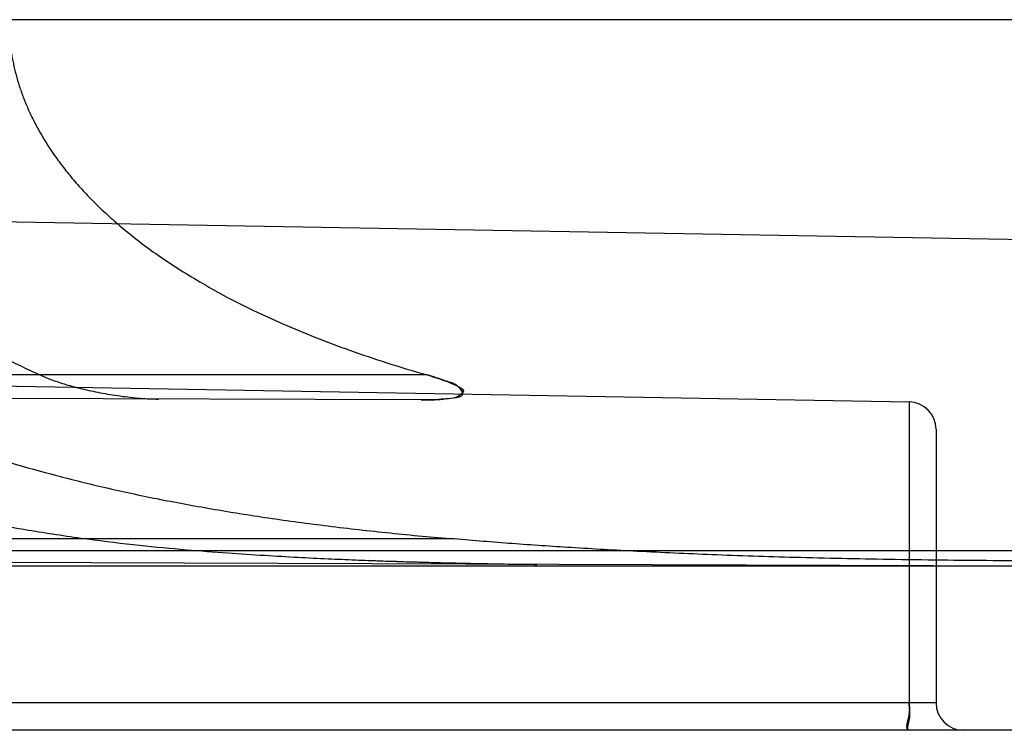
# Model space of a CAD drawing. Header units: millimetres. Extents: x 0 to 297, y 0 to 210.
# Tile 267 of 455: x 142.918 to 143.063, y 157.235 to 157.339. Entities that reach past the tile are written whole.
import ezdxf

# ---------------------------------------------------------------- set-up
doc = ezdxf.new("R2010")
doc.units = ezdxf.units.MM
doc.header["$LTSCALE"] = 16.335
doc.layers.add('INTFCLR_72935', color=7, linetype='CONTINUOUS')

msp = doc.modelspace()

# ---------------------------------------------------------------- linework, layer by layer
at = {"layer": 'INTFCLR_72935', "color": 9, "linetype": 'Continuous'}
for p, q in [((143.08458, 157.33929), (142.84822, 157.33929)), ((143.07658, 157.30687), (142.66601, 157.31404)), ((142.64995, 157.29032), (143.04865, 157.28336)), ((142.97808, 157.28729), (142.85732, 157.28729)), ((142.97722, 157.28363), (142.86678, 157.28402)), ((143.04865, 157.28336), (143.04865, 157.23929)), ((143.05258, 157.27936), (143.05258, 157.23929)), ((142.98205, 157.26329), (142.70602, 157.26329)), ((143.07658, 157.26157), (142.77509, 157.26158)), ((143.07658, 157.25929), (142.71064, 157.26056)), ((143.07658, 157.25929), (142.70119, 157.25929)), ((143.05258, 157.23929), (142.76492, 157.23929)), ((143.07658, 157.23529), (142.76499, 157.23529))]:
    msp.add_line(p, q, dxfattribs=at)
at = {"layer": 'INTFCLR_72935', "color": 7, "linetype": 'Continuous'}
msp.add_line((142.98594, 157.25969), (142.99415, 157.25957), dxfattribs=at)
at = {"layer": 'INTFCLR_72935', "color": 9, "linetype": 'Continuous'}
for centre, start, end in [((143.04858, 157.27936), 360, 89), ((143.05658, 157.23929), 180, 270)]:
    msp.add_arc(centre, 0.004, start, end, dxfattribs=at)
at = {"layer": 'INTFCLR_72935', "color": 7, "linetype": 'Continuous'}
for centre, radius, start, end in [((143.00221, 158.13835), 0.8788, 267.86502, 268.40211), ((143.00178, 158.125), 0.86544, 267.86082, 268.40628), ((143.00505, 158.23924), 0.97973, 268.40077, 268.88232), ((143.00493, 158.23401), 0.9745, 268.39954, 268.88382)]:
    msp.add_arc(centre, radius, start, end, dxfattribs=at)
at = {"layer": 'INTFCLR_72935', "color": 6, "linetype": 'Continuous'}
for points, knots in [([(142.82241, 157.33929), (142.82241, 157.33853), (142.82244, 157.33701), (142.8226, 157.33474), (142.82286, 157.33247), (142.82324, 157.33019), (142.82372, 157.32791), (142.82431, 157.32563), (142.82502, 157.32335), (142.82584, 157.32106), (142.82678, 157.31877), (142.82785, 157.31647), (142.82905, 157.31418), (142.83038, 157.31188), (142.83184, 157.30957), (142.83346, 157.30727), (142.83522, 157.30497), (142.83715, 157.30267), (142.83924, 157.30038), (142.8415, 157.29809), (142.84395, 157.29581), (142.84659, 157.29355), (142.84944, 157.2913), (142.8525, 157.28907), (142.85578, 157.28686), (142.85931, 157.28468), (142.8631, 157.28253), (142.86716, 157.28043), (142.87152, 157.27837), (142.87619, 157.27636), (142.8812, 157.2744), (142.88658, 157.27252), (142.89237, 157.27071), (142.89862, 157.26898), (142.90536, 157.26734), (142.9126, 157.26583), (142.92033, 157.26445), (142.92565, 157.26366), (142.92838, 157.26329)], [0, 0, 0, 0, 0.016016, 0.032071, 0.048205, 0.064456, 0.080866, 0.097472, 0.114321, 0.131449, 0.148907, 0.166734, 0.184982, 0.203694, 0.222928, 0.242729, 0.26316, 0.284273, 0.306137, 0.328811, 0.35237, 0.376885, 0.402438, 0.429115, 0.457012, 0.486233, 0.516887, 0.549108, 0.583029, 0.618828, 0.656687, 0.696822, 0.739456, 0.785012, 0.833929, 0.886203, 0.941627, 1, 1, 1, 1]), ([(142.84822, 157.33929), (142.84822, 157.33858), (142.84826, 157.33717), (142.84841, 157.33504), (142.84867, 157.33292), (142.84903, 157.33079), (142.84951, 157.32866), (142.85009, 157.32652), (142.85079, 157.32437), (142.8516, 157.32221), (142.85254, 157.32005), (142.85361, 157.31787), (142.8548, 157.31569), (142.85614, 157.3135), (142.85763, 157.31129), (142.85927, 157.30908), (142.86107, 157.30686), (142.86304, 157.30463), (142.8652, 157.3024), (142.86756, 157.30016), (142.87012, 157.29792), (142.8729, 157.29568), (142.87592, 157.29345), (142.8792, 157.29123), (142.88274, 157.28902), (142.88658, 157.28682), (142.89073, 157.28465), (142.89522, 157.28251), (142.90008, 157.2804), (142.90535, 157.27834), (142.91106, 157.27632), (142.91726, 157.27437), (142.92394, 157.27251), (142.93107, 157.27075), (142.93864, 157.26913), (142.9466, 157.26765), (142.95495, 157.26633), (142.96367, 157.26515), (142.97275, 157.26413), (142.97892, 157.26355), (142.98205, 157.26329)], [0, 0, 0, 0, 0.012667, 0.025372, 0.038154, 0.051051, 0.064103, 0.077349, 0.090833, 0.104595, 0.118681, 0.133135, 0.148009, 0.16335, 0.179214, 0.195653, 0.212734, 0.230513, 0.249065, 0.268455, 0.28877, 0.310087, 0.332508, 0.356127, 0.381061, 0.407424, 0.435373, 0.465065, 0.496667, 0.53039, 0.566552, 0.605386, 0.646888, 0.690925, 0.737211, 0.785628, 0.836202, 0.888884, 0.943529, 1, 1, 1, 1]), ([(142.87752, 157.33929), (142.87752, 157.33866), (142.87755, 157.3374), (142.87769, 157.33552), (142.87792, 157.33363), (142.87825, 157.33173), (142.87867, 157.32983), (142.8792, 157.32792), (142.87982, 157.326), (142.88056, 157.32407), (142.88141, 157.32213), (142.88237, 157.32017), (142.88346, 157.3182), (142.88468, 157.31621), (142.88603, 157.31421), (142.88754, 157.3122), (142.88919, 157.31016), (142.89102, 157.30811), (142.89302, 157.30605), (142.89521, 157.30398), (142.8976, 157.30189), (142.90021, 157.2998), (142.90306, 157.29769), (142.90616, 157.29559), (142.90952, 157.29348), (142.91319, 157.29138), (142.91717, 157.28929), (142.91995, 157.28795), (142.9214, 157.28729)], [0, 0, 0, 0, 0.026191, 0.052467, 0.078921, 0.105638, 0.132712, 0.160231, 0.188299, 0.217007, 0.246468, 0.27678, 0.308069, 0.340442, 0.374041, 0.408988, 0.445439, 0.48354, 0.52346, 0.565377, 0.609483, 0.655995, 0.705133, 0.757154, 0.812313, 0.870943, 0.933385, 1, 1, 1, 1]), ([(142.91682, 157.33929), (142.91682, 157.33875), (142.91684, 157.33768), (142.91697, 157.33608), (142.91718, 157.33446), (142.91749, 157.33284), (142.91788, 157.33122), (142.91836, 157.32957), (142.91895, 157.32792), (142.91964, 157.32625), (142.92043, 157.32456), (142.92135, 157.32285), (142.92238, 157.32113), (142.92355, 157.31937), (142.92486, 157.3176), (142.92632, 157.3158), (142.92795, 157.31398), (142.92976, 157.31213), (142.93176, 157.31026), (142.93397, 157.30836), (142.93641, 157.30645), (142.93909, 157.30451), (142.94204, 157.30256), (142.94529, 157.3006), (142.94885, 157.29863), (142.95277, 157.29666), (142.95705, 157.2947), (142.96173, 157.29276), (142.96681, 157.29085), (142.97229, 157.289), (142.97611, 157.28785), (142.97808, 157.28729)], [0, 0, 0, 0, 0.018684, 0.037447, 0.056372, 0.07554, 0.095036, 0.114947, 0.135366, 0.156387, 0.178109, 0.20064, 0.224093, 0.248586, 0.274255, 0.301233, 0.329677, 0.359742, 0.391612, 0.425468, 0.461532, 0.500014, 0.541177, 0.585273, 0.632637, 0.6836, 0.738471, 0.797483, 0.860731, 0.928227, 1, 1, 1, 1]), ([(142.97808, 157.28729), (142.97852, 157.28716), (142.97946, 157.28688), (142.98092, 157.28639), (142.98212, 157.28587), (142.98401, 157.28499), (142.9822, 157.28382), (142.98086, 157.2838), (142.97914, 157.28363), (142.97793, 157.28363), (142.97722, 157.28363)], [0, 0, 0, 0, 0.111243, 0.240268, 0.358519, 0.472067, 0.592342, 0.704092, 0.828366, 1, 1, 1, 1]), ([(142.97722, 157.28363), (142.97771, 157.28363), (142.97877, 157.28364), (142.98041, 157.28371), (142.98176, 157.28392), (142.98381, 157.28418), (142.98243, 157.286), (142.98098, 157.28631), (142.97948, 157.28689), (142.97852, 157.28716), (142.97808, 157.28729)], [0, 0, 0, 0, 0.120714, 0.259655, 0.385651, 0.497524, 0.616492, 0.757712, 0.887805, 1, 1, 1, 1]), ([(143.07658, 157.26006), (143.07137, 157.26006), (143.06106, 157.26009), (143.04617, 157.26025), (143.03243, 157.26054), (143.02017, 157.26094), (143.00925, 157.26143), (142.99952, 157.26198), (142.99058, 157.26259), (142.98488, 157.26305), (142.98205, 157.26329)], [0, 0, 0, 0, 0.16526, 0.326715, 0.472323, 0.600945, 0.715872, 0.818703, 0.909924, 1, 1, 1, 1])]:
    msp.add_open_spline(points, degree=3, knots=knots, dxfattribs=at)
at = {"layer": 'INTFCLR_72935', "color": 7, "linetype": 'Continuous'}
for points, knots in [([(142.9214, 157.28729), (142.92197, 157.28703), (142.92322, 157.28653), (142.92527, 157.28586), (142.92763, 157.28523), (142.93028, 157.28466), (142.93314, 157.28419), (142.936, 157.28387), (142.93787, 157.28377), (142.93874, 157.28377)], [0, 0, 0, 0, 0.105104, 0.226828, 0.363626, 0.515894, 0.684724, 0.852461, 1, 1, 1, 1]), ([(142.92838, 157.26329), (142.93091, 157.26295), (142.93572, 157.26237), (142.94256, 157.26173), (142.94867, 157.26125), (142.95412, 157.2609), (142.95902, 157.26062), (142.96344, 157.2604), (142.96746, 157.26023), (142.97112, 157.26009), (142.97446, 157.25998), (142.97752, 157.25989), (142.98032, 157.25982), (142.98289, 157.25976), (142.98523, 157.25971), (142.98739, 157.25967), (142.98934, 157.25963), (142.99112, 157.25961), (142.99269, 157.25959), (142.9937, 157.25958), (142.99415, 157.25957)], [0, 0, 0, 0, 0.115975, 0.220471, 0.312682, 0.394943, 0.469004, 0.535946, 0.596708, 0.652061, 0.702603, 0.748937, 0.791348, 0.830031, 0.865677, 0.898261, 0.928162, 0.954403, 0.979201, 1, 1, 1, 1])]:
    msp.add_open_spline(points, degree=3, knots=knots, dxfattribs=at)
at = {"layer": 'INTFCLR_72935', "color": 9, "linetype": 'Continuous'}
for points, knots in [([(143.04865, 157.23929), (143.04865, 157.23883), (143.04887, 157.23773), (143.04784, 157.23529), (143.04872, 157.23529)], [0, 0, 0, 0, 0.341951, 1, 1, 1, 1]), ([(143.04872, 157.23529), (143.04824, 157.23529), (143.04905, 157.23752), (143.04865, 157.23843), (143.04865, 157.23929)], [0, 0, 0, 0, 0.357368, 1, 1, 1, 1])]:
    msp.add_open_spline(points, degree=3, knots=knots, dxfattribs=at)

doc.saveas('drawing.dxf')
